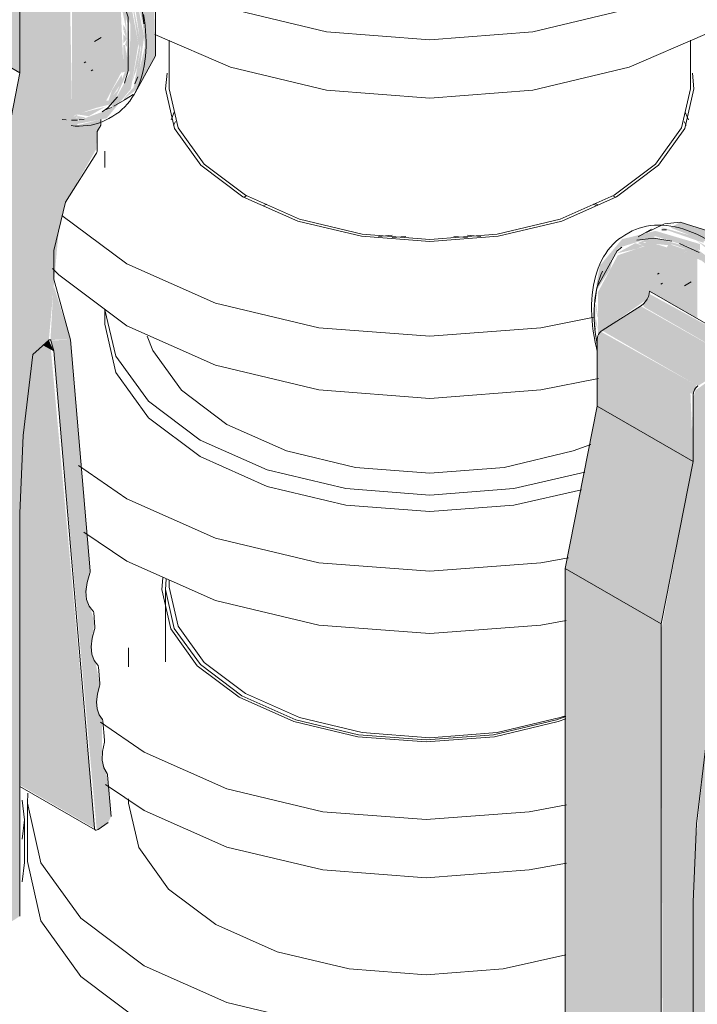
# Model space of a CAD drawing. Header units: metres. Extents: x -54598 to 1827199, y -329446 to -256744.
# Tile 331 of 474: x 203743 to 204027, y -282222 to -281808. Entities that reach past the tile are written whole.
import ezdxf

# ---------------------------------------------------------------- set-up
doc = ezdxf.new("R2010")
doc.units = ezdxf.units.M
doc.layers.add('M-EQPM', color=7, linetype='Continuous', lineweight=20)
doc.layers.add('P-PIPE', color=7, linetype='Continuous', lineweight=20)

# ---------------------------------------------------------------- blocks, each defined once
blk = doc.blocks.new('ìáß_ß_Stratos_GIGA_Wilo - Stratos GIGA 100_3-33_22-669461-AKS11')
at = {"layer": 'M-EQPM', "color": 1}
for q in [(-20026.23, 12557.97), (-20027.17, 12531.8)]:
    blk.add_line((-20026.23, 12540.01), q, dxfattribs=at)
blk.add_polyline3d([(-20027.17, 12549.77, 0), (-20026.23, 12557.97, 0), (-20027.17, 12566.18, 0)], dxfattribs=at)
blk = doc.blocks.new('Tecofi_DI6240_ Компенсатор металлический фланцевый - Компенсатор металлический фланцевый_DI 6240-V38-AKS11')
at = {"layer": 'P-PIPE', "color": 10, "lineweight": 9}
for p, q in [((-19966.96, 12654.74), (-19966.96, 12624.29)), ((-19982.46, 12630.24), (-19982.46, 12622.21)), ((-19982.46, 12566.8), (-19982.46, 12564.93))]:
    blk.add_line(p, q, dxfattribs=at)
for points in [[(-19966.7, 12659.08, 0), (-19966.96, 12654.74, 0), (-19963.23, 12638.38, 0), (-19952.29, 12623.13, 0), (-19934.89, 12610.04, 0), (-19912.21, 12599.99, 0), (-19885.81, 12593.67, 0), (-19857.46, 12591.52, 0), (-19829.12, 12593.67, 0), (-19802.71, 12599.99, 0), (-19798.73, 12601.38, 0)], [(-19798.76, 12501.21, 0), (-19825.11, 12495.22, 0), (-19857.46, 12492.76, 0), (-19889.82, 12495.22, 0), (-19919.96, 12502.43, 0), (-19945.85, 12513.89, 0), (-19965.72, 12528.84, 0), (-19978.21, 12546.25, 0), (-19982.46, 12564.93, 0)]]:
    blk.add_polyline3d(points, dxfattribs=at)
blk = doc.blocks.new('VM_Фланец_ГОСТ 332591 - VM_Фланец_ГОСТ 33259-2015 2-V39-AKS11')
at = {"layer": 'P-PIPE'}
blk.add_line((-20024.96, 12564.93), (-20024.96, 12540.43), dxfattribs=at)
for points in [[(-20024.8, 12569.12, 0), (-20024.96, 12564.93, 0), (-20019.26, 12539.9, 0), (-20002.52, 12516.57, 0), (-19975.91, 12496.54, 0), (-19941.21, 12481.18, 0), (-19900.82, 12471.51, 0), (-19857.46, 12468.22, 0), (-19814.11, 12471.51, 0), (-19798.52, 12474.41, 0)], [(-19798.52, 12449.92, 0), (-19814.11, 12447.02, 0), (-19857.46, 12443.72, 0), (-19900.82, 12447.02, 0), (-19941.21, 12456.68, 0), (-19975.91, 12472.05, 0), (-20002.52, 12492.08, 0), (-20019.26, 12515.4, 0), (-20024.96, 12540.43, 0)]]:
    blk.add_polyline3d(points, dxfattribs=at)
blk = doc.blocks.new('VM_Фланец_ГОСТ 332591 - VM_Фланец_ГОСТ 33259-2015 2-V40-AKS11')
at = {"layer": 'P-PIPE'}
for points in [[(-19798.77, 12600.35, 0), (-19801.96, 12599.24, 0), (-19828.74, 12592.84, 0), (-19857.46, 12590.65, 0), (-19886.19, 12592.84, 0), (-19912.96, 12599.24, 0), (-19935.95, 12609.42, 0), (-19953.59, 12622.7, 0), (-19964.68, 12638.15, 0), (-19968.46, 12654.74, 0), (-19968.12, 12659.69, 0)], [(-19994.25, 12598.94, 0), (-19975.91, 12586.36, 0), (-19941.21, 12570.99, 0), (-19900.82, 12561.33, 0), (-19857.46, 12558.03, 0), (-19814.11, 12561.33, 0), (-19798.52, 12564.23, 0)], [(-19798.52, 12539.73, 0), (-19814.11, 12536.83, 0), (-19857.46, 12533.54, 0), (-19900.82, 12536.83, 0), (-19941.21, 12546.49, 0), (-19975.91, 12561.86, 0), (-19992.09, 12572.72, 0)]]:
    blk.add_polyline3d(points, dxfattribs=at)
blk = doc.blocks.new('Tecofi_CB4450_Клапан обратный межфланцевый - Клапан обратный двухстворчатый межфланцевый_CB 4450-V41-AKS11')
at = {"layer": 'P-PIPE', "color": 1}
for p, q in [((-19963.62, 12849.75), (-19962.76, 12851.39)), ((-19962.76, 12851.39), (-19963.62, 12849.75)), ((-19749.06, 12851.39), (-19748.2, 12849.75)), ((-19748.2, 12849.75), (-19749.06, 12851.39)), ((-19992.41, 12838.95), (-19992.41, 12832.01)), ((-19932.79, 12820.24), (-19933.93, 12819.61)), ((-19933.93, 12819.61), (-19932.79, 12820.24)), ((-19777.85, 12819.6), (-19778.96, 12820.21)), ((-19778.96, 12820.21), (-19777.85, 12819.6)), ((-19785.25, 12816.45), (-19786.46, 12817.01)), ((-19992.41, 12772.41), (-19992.41, 12766.29))]:
    blk.add_line(p, q, dxfattribs=at)
for points in [[(-19992.4, 12772.24, 0), (-19987.76, 12752.83, 0), (-19974.12, 12733.82, 0), (-19952.43, 12717.5, 0), (-19924.16, 12704.98, 0), (-19891.24, 12697.1, 0), (-19855.91, 12694.42, 0), (-19820.58, 12697.1, 0), (-19790.78, 12703.97, 0)], [(-19792.15, 12696.61, 0), (-19820.58, 12690.16, 0), (-19855.91, 12687.48, 0), (-19891.24, 12690.16, 0), (-19924.16, 12698.04, 0), (-19952.43, 12710.56, 0), (-19974.12, 12726.88, 0), (-19987.76, 12745.89, 0), (-19992.41, 12766.29, 0)], [(-19788.23, 12715.67, 0), (-19795.66, 12712.98, 0), (-19824.72, 12706.03, 0), (-19855.91, 12703.66, 0), (-19887.1, 12706.03, 0), (-19916.16, 12712.98, 0), (-19941.12, 12724.03, 0), (-19960.27, 12738.44, 0), (-19972.3, 12755.22, 0), (-19974.57, 12761.17, 0)]]:
    blk.add_polyline3d(points, dxfattribs=at)
blk = doc.blocks.new('VM_Фланец_ГОСТ 332591 - VM_Фланец_ГОСТ 33259-2015-V42-AKS11')
at = {"layer": 'P-PIPE'}
for p, q in [((-19963.23, 12855.31), (-19964.55, 12852.09)), ((-19747.27, 12852.09), (-19748.59, 12855.31))]:
    blk.add_line(p, q, dxfattribs=at)
for points in [[(-19777.42, 12819.77, 0), (-19800.41, 12809.58, 0), (-19827.18, 12803.18, 0), (-19855.91, 12801, 0), (-19884.64, 12803.18, 0), (-19911.41, 12809.58, 0), (-19934.4, 12819.77, 0), (-19952.04, 12833.04, 0), (-19963.13, 12848.5, 0), (-19966.91, 12865.08, 0), (-19966.3, 12871.71, 0)], [(-19745.52, 12871.71, 0), (-19744.91, 12865.08, 0), (-19748.69, 12848.5, 0), (-19759.78, 12833.04, 0), (-19777.42, 12819.77, 0)], [(-20010.51, 12811.86, 0), (-19983.19, 12791.6, 0), (-19945.91, 12775.08, 0), (-19902.5, 12764.7, 0), (-19855.91, 12761.16, 0), (-19809.32, 12764.7, 0), (-19786.82, 12769.13, 0)], [(-19784.96, 12743.46, 0), (-19809.32, 12738.57, 0), (-19855.91, 12735.03, 0), (-19902.5, 12738.57, 0), (-19945.91, 12748.95, 0), (-19983.19, 12765.47, 0), (-20011.79, 12786.99, 0), (-20014.38, 12789.68, 0)]]:
    blk.add_polyline3d(points, dxfattribs=at)
blk = doc.blocks.new('VM_Фланец_ГОСТ 332591 - VM_Фланец_ГОСТ 33259-2015-V43-AKS11')
at = {"layer": 'P-PIPE'}
for p, q in [((-19925.64, 12816.14), (-19924.43, 12816.69)), ((-19787.28, 12816.65), (-19786.07, 12816.09)), ((-19871.71, 12803.58), (-19877.41, 12803.03)), ((-19834.41, 12803.03), (-19840.11, 12803.58))]:
    blk.add_line(p, q, dxfattribs=at)
for points in [[(-20003.46, 12706.78, 0), (-19983.19, 12692.8, 0), (-19945.91, 12676.29, 0), (-19902.5, 12665.9, 0), (-19855.91, 12662.36, 0), (-19809.32, 12665.9, 0), (-19797.61, 12667.97, 0)], [(-19798.64, 12641.64, 0), (-19809.32, 12639.78, 0), (-19855.91, 12636.23, 0), (-19902.5, 12639.78, 0), (-19945.91, 12650.16, 0), (-19983.19, 12666.67, 0), (-20001.18, 12678.81, 0)]]:
    blk.add_polyline3d(points, dxfattribs=at)
blk = doc.blocks.new('Tecofi_VPI4448-02_Затвор дисковый поворотный с ручкой - Затвор дисковый поворотный_VPI 4448-02-V44-AKS11')
at = {"layer": 'P-PIPE'}
for points in [[(-19985.09, 12860.34), (-19978.8, 12865.08), (-19971.15, 12879.01), (-19971.81, 12903.71), (-19981.38, 12929.71), (-19995.2, 12950.35), (-20014.3, 12966.41), (-20019.38, 12962.65), (-19998.96, 12944.3), (-19984.01, 12919.93), (-19976.8, 12895.19), (-19975.91, 12887.12), (-19975.59, 12882.87), (-19979.87, 12864.74), (-19980.38, 12865.71), (-19981.65, 12864.29), (-19984.61, 12860.88)], [(-20004.26, 12850.31), (-19991.67, 12852.76), (-19981.49, 12865.08), (-19978.31, 12884.02), (-19982.88, 12908.1), (-19994.41, 12932.05), (-20009.58, 12950.95), (-20024.41, 12962.92), (-20024.41, 12959.93), (-20004.06, 12941.66), (-19988.86, 12916.79), (-19981.64, 12891.98), (-19982.06, 12871.56), (-19990.27, 12856.62), (-20004.97, 12851.27)], [(-19980.65, 12864.29), (-19978.95, 12865.28), (-19975.91, 12887.12), (-19980.65, 12910.46), (-19991.79, 12933.53), (-20007.76, 12953.15), (-20023.09, 12964.13), (-20023.41, 12963.43), (-20003.82, 12946.48), (-19988.81, 12924.37), (-19980.07, 12901.83), (-19977.18, 12882.44), (-19980.5, 12865.08)], [(-20006.17, 12853.68), (-19992.88, 12858.25), (-19984.61, 12873.75), (-19985.71, 12898.54), (-19995.28, 12923.45), (-20009.58, 12943.67), (-20026.32, 12957.75), (-20026.32, 12931.77), (-20006.17, 12919.05), (-20006.17, 12855.14)], [(-20028.09, 12871.82), (-20028.29, 12900.07), (-20068.39, 12923.23), (-20068.39, 12895.09), (-20028.29, 12871.93)], [(-20013.87, 12754.96), (-20015.95, 12759.44), (-20018.18, 12757.45), (-20015.27, 12755.77)], [(-19996.83, 12554.44), (-20015.08, 12755.66), (-20018.18, 12757.45), (-20022.69, 12753.42), (-20026.74, 12719.47), (-20028.09, 12686.77), (-20028.09, 12572.49), (-20024.01, 12570.14)], [(-19996.58, 12553.8), (-19996.83, 12554.44), (-19996.75, 12553.9)]]:
    blk.add_hatch(color=37, dxfattribs=at).paths.add_polyline_path(points)
h = blk.add_hatch(color=37, dxfattribs=at)
h.paths.add_polyline_path([(-19981.64, 12872.33), (-19982.71, 12898.49), (-19992.43, 12924.23), (-20008.96, 12946.93), (-20006.17, 12943.1), (-19989.88, 12916.79), (-19982.66, 12891.98), (-19982.66, 12872.69)])
h.paths.add_polyline_path([(-20016.03, 12951.59), (-20019.96, 12955.61), (-20019.6, 12954.6), (-20017.04, 12952.44)])
h.paths.add_polyline_path([(-20020.8, 12955.61), (-20024.01, 12958.91), (-20022.97, 12957.42), (-20021.11, 12955.87)])
h = blk.add_hatch(color=37, dxfattribs=at)
h.paths.add_polyline_path([(-20004.04, 12854.41), (-19999.18, 12853.63), (-19992.22, 12857.6), (-20002.18, 12855.05), (-20003.51, 12854.6)])
h.paths.add_polyline_path([(-20006.11, 12852.67), (-20003.66, 12853.23), (-20004.76, 12853.95), (-20006.11, 12852.84)])
h.paths.add_polyline_path([(-19990.92, 12859.41), (-19985, 12868.4), (-19985.38, 12871.07), (-19989.45, 12864.48), (-19990.89, 12860.18)])
h.paths.add_polyline_path([(-19984.61, 12884.28), (-19983.02, 12886.14), (-19984.61, 12888.07), (-19984.61, 12884.99)])
h.paths.add_polyline_path([(-19984.61, 12878.78), (-19983.28, 12878.97), (-19983.94, 12883.6), (-19984.61, 12883.6), (-19984.61, 12878.97)])
h.paths.add_polyline_path([(-19984.61, 12889.77), (-19983.46, 12889.99), (-19984.61, 12891.98)])
h.paths.add_polyline_path([(-19986.68, 12901.41), (-19985.95, 12902.95), (-19988.17, 12907.16), (-19988.56, 12907), (-19986.76, 12901.64)])
h.paths.add_polyline_path([(-19988.74, 12907.56), (-19988.88, 12910.75), (-19989.42, 12909.57), (-19988.86, 12907.91)])
h.paths.add_polyline_path([(-19993.99, 12923.69), (-20004.28, 12937.18), (-20001.04, 12932.08), (-19994.15, 12923.8)])
h.paths.add_polyline_path([(-20007.76, 12942.15), (-20010.47, 12946.05), (-20022.03, 12955.61), (-20018.99, 12951.59), (-20007.85, 12942.22)])
h = blk.add_hatch(color=37, dxfattribs=at)
h.paths.add_polyline_path([(-19996.6, 12856.97), (-19989, 12858.93), (-19982.66, 12872.69), (-19983.72, 12898.49), (-19993.37, 12923.92), (-20009.58, 12946.16), (-20008.51, 12943.9), (-20004.45, 12937.18), (-20003.92, 12938.48), (-19999.78, 12932.65), (-19992.84, 12919.75), (-19988.65, 12910.4), (-19988.29, 12909.21), (-19988.1, 12907.11), (-19986.51, 12905.22), (-19983.46, 12889.99), (-19984.53, 12889.58), (-19983.24, 12885.89), (-19983.94, 12883.6), (-19983.08, 12882.75), (-19983.28, 12878.97), (-19984.61, 12878.78), (-19985.35, 12871.94), (-19983.97, 12872.33), (-19987.08, 12864.47), (-19990.89, 12860.18), (-19991.81, 12860.18), (-19994.15, 12857.81), (-19995.8, 12857.24)])
h.paths.add_polyline_path([(-19980.86, 12868.35), (-19978.69, 12874.57), (-19977.25, 12883.85), (-19982.4, 12909.57), (-19993.75, 12932.9), (-20008.51, 12951.41), (-20006.51, 12948.38), (-19989.72, 12923.85), (-19981.08, 12901.65), (-19978.11, 12882.73), (-19980.65, 12869.45)])
h.paths.add_polyline_path([(-19976.8, 12892.83), (-19977.17, 12899.59), (-19977.64, 12898.14), (-19976.94, 12893.68)])
h.paths.add_polyline_path([(-19981.43, 12912.24), (-19986.95, 12926.32), (-19986.07, 12922.96), (-19981.54, 12912.51)])
h = blk.add_hatch(color=37, dxfattribs=at)
h.paths.add_polyline_path([(-20004.04, 12854.41), (-20004.04, 12852.73), (-20005.8, 12853.28), (-20004.68, 12854)])
h.paths.add_polyline_path([(-20039.4, 12510.11), (-20028.09, 12517.46), (-20028.09, 12686.77), (-20025.76, 12727.63), (-20022.69, 12753.42), (-20015.92, 12759.86), (-20011.79, 12805.65), (-20008.68, 12817.77), (-19996.04, 12839.77), (-19995.7, 12847.17), (-19994.15, 12851.3), (-19994.67, 12852.18), (-20003.91, 12849.84), (-20004.04, 12851.89), (-20000.45, 12853.13), (-20005.39, 12853.95), (-20006.17, 12854.41), (-20007.31, 12916.51), (-20009.58, 12914.09), (-20027.1, 12901.73), (-20028.09, 12897.67), (-20028.29, 12870.8), (-20041.52, 12803.56), (-20040.5, 12510.74), (-20039.57, 12510.21)])
h.paths.add_polyline_path([(-19995.29, 12553.86), (-19991.07, 12556.75), (-19989.79, 12559.27), (-19991.71, 12577.71), (-19993.57, 12582.92), (-19993.57, 12600.04), (-19995.62, 12604.55), (-19995.51, 12610.94), (-19994.54, 12615.17), (-19996.38, 12624.06), (-19997.85, 12627.52), (-19997.73, 12634.21), (-19996.83, 12641.13), (-19998.57, 12647.13), (-20000.07, 12650.49), (-19999.91, 12657.61), (-19998.57, 12662.61), (-20006.82, 12759.71), (-20015.08, 12759.37), (-20013.74, 12753.42), (-19995.86, 12554.07)])
h.paths.add_polyline_path([(-20015.27, 12759.63), (-20006.82, 12759.71), (-20013.96, 12782.64), (-20015.26, 12759.71)])
at = {"layer": 'P-PIPE', "color": 1}
for p, q in [((-20028.09, 12899.96), (-20028.09, 12871.82)), ((-20028.09, 12871.82), (-20068.39, 12895.09)), ((-19996.8, 12884.99), (-19993.91, 12886.65)), ((-20001.09, 12876.09), (-20000.38, 12876.49)), ((-20028.09, 12871.82), (-20041.52, 12803.56)), ((-19998.19, 12872.69), (-19997.48, 12873.1)), ((-19979.86, 12867.23), (-19978.5, 12870.18)), ((-19984.1, 12860.55), (-19980.51, 12862.78)), ((-19988.66, 12857.82), (-19983, 12861.08)), ((-19993.08, 12855.9), (-19989.63, 12857.29)), ((-19990.77, 12852.65), (-19989.07, 12853.63)), ((-20008.65, 12852.08), (-20010.35, 12852.29)), ((-20006.48, 12851.96), (-20003.92, 12852.02)), ((-20003.18, 12852.09), (-20001.16, 12852.39)), ((-19995.7, 12847.17), (-19994.15, 12849.85)), ((-19994.15, 12849.85), (-19994.15, 12852.28)), ((-19995.66, 12839.21), (-19995.7, 12847.17)), ((-20008.89, 12817.44), (-19996.14, 12837.69)), ((-20013.88, 12797.2), (-20008.89, 12817.44)), ((-20013.82, 12785.11), (-20013.88, 12797.2)), ((-20006.82, 12759.71), (-20013.82, 12785.11)), ((-20022.69, 12753.42), (-20015.95, 12759.44)), ((-20015.08, 12759.37), (-20013.87, 12754.96)), ((-19998.57, 12662.61), (-20006.82, 12759.71)), ((-20013.87, 12754.96), (-20018.18, 12757.45)), ((-20013.87, 12754.96), (-19996.83, 12554.44)), ((-20028.09, 12517.46), (-20028.09, 12686.77)), ((-19996.56, 12638.91), (-19997.07, 12645.01)), ((-19994.54, 12615.17), (-19995.14, 12622.22)), ((-19992.52, 12591.39), (-19993.2, 12599.46)), ((-19989.79, 12559.27), (-19991.27, 12576.74)), ((-20028.09, 12571.96), (-19996.42, 12553.67)), ((-19995.29, 12553.86), (-19991.07, 12556.75))]:
    blk.add_line(p, q, dxfattribs=at)
for points in [[(-19979.69, 12863.45, 0), (-19971.15, 12879.01, 0), (-19971.15, 12901.75, 0), (-19979.69, 12927.18, 0), (-19995.1, 12950.26, 0), (-20014.3, 12966.41, 0)], [(-19989.07, 12853.63, 0), (-19987.74, 12854.46, 0), (-19986.46, 12855.39, 0), (-19985.25, 12856.4, 0), (-19984.09, 12857.51, 0), (-19983, 12858.7, 0), (-19981.98, 12859.97, 0), (-19981.02, 12861.33, 0), (-19980.13, 12862.76, 0), (-19979.31, 12864.27, 0), (-19978.56, 12865.85, 0), (-19977.88, 12867.5, 0), (-19977.28, 12869.22, 0), (-19976.75, 12871, 0), (-19976.29, 12872.85, 0), (-19975.91, 12874.75, 0), (-19975.6, 12876.72, 0), (-19975.36, 12878.73, 0), (-19975.2, 12880.79, 0), (-19975.12, 12882.9, 0), (-19975.11, 12885.05, 0), (-19975.17, 12887.24, 0), (-19975.31, 12889.47, 0), (-19975.53, 12891.74, 0), (-19975.81, 12894.03, 0), (-19976.17, 12896.34, 0)], [(-19984.21, 12867.52, 0), (-19982.66, 12872.69, 0), (-19982.66, 12895.32, 0), (-19991.16, 12920.61, 0), (-20006.48, 12943.56, 0), (-20025.58, 12959.62, 0)], [(-19975.98, 12892.39, 0), (-19976.8, 12898.49, 0), (-19977.83, 12903.37, 0)], [(-19993.53, 12855.43, 0), (-19991.16, 12857.22, 0), (-19987.16, 12861.78, 0)], [(-19990.77, 12852.65, 0), (-19992.16, 12851.91, 0), (-19993.6, 12851.27, 0), (-19995.09, 12850.72, 0), (-19996.62, 12850.28, 0), (-19998.19, 12849.93, 0), (-19999.81, 12849.68, 0), (-20001.46, 12849.52, 0), (-20003.15, 12849.47, 0), (-20004.86, 12849.51, 0), (-20006.61, 12849.66, 0)], [(-19996.14, 12837.69, 0), (-19995.94, 12838.07, 0), (-19995.78, 12838.46, 0), (-19995.69, 12838.84, 0), (-19995.66, 12839.21, 0)], [(-20015.95, 12759.44, 0), (-20015.77, 12759.58, 0), (-20015.58, 12759.66, 0), (-20015.41, 12759.68, 0), (-20015.27, 12759.63, 0), (-20015.15, 12759.53, 0), (-20015.08, 12759.37, 0)], [(-20028.09, 12686.77, 0), (-20026.74, 12719.47, 0), (-20022.69, 12753.42, 0)], [(-19997.4, 12645.72, 0), (-19999.07, 12647.73, 0), (-20000.07, 12650.49, 0), (-20000.36, 12653.85, 0), (-19999.91, 12657.61, 0), (-19998.74, 12661.56, 0)], [(-19998.74, 12661.56, 0), (-19998.63, 12661.92, 0), (-19998.57, 12662.28, 0), (-19998.57, 12662.61, 0)], [(-19997.07, 12645.01, 0), (-19997.13, 12645.3, 0), (-19997.24, 12645.54, 0), (-19997.4, 12645.72, 0)], [(-19996.71, 12637.92, 0), (-19996.61, 12638.26, 0), (-19996.56, 12638.6, 0), (-19996.56, 12638.91, 0)], [(-19995.43, 12622.9, 0), (-19996.94, 12624.88, 0), (-19997.85, 12627.52, 0), (-19998.11, 12630.68, 0), (-19997.73, 12634.21, 0), (-19996.71, 12637.92, 0)], [(-19995.14, 12622.22, 0), (-19995.19, 12622.49, 0), (-19995.29, 12622.72, 0), (-19995.43, 12622.9, 0)], [(-19993.47, 12600.11, 0), (-19994.8, 12602.05, 0), (-19995.62, 12604.55, 0), (-19995.87, 12607.51, 0), (-19995.55, 12610.79, 0), (-19994.67, 12614.25, 0)], [(-19994.67, 12614.25, 0), (-19994.58, 12614.57, 0), (-19994.54, 12614.88, 0), (-19994.54, 12615.17, 0)], [(-19993.2, 12599.46, 0), (-19993.25, 12599.71, 0), (-19993.34, 12599.93, 0), (-19993.47, 12600.11, 0)], [(-19991.5, 12577.36, 0), (-19992.9, 12579.78, 0), (-19993.57, 12582.92, 0), (-19993.47, 12586.58, 0), (-19992.62, 12590.54, 0)], [(-19992.62, 12590.54, 0), (-19992.53, 12590.98, 0), (-19992.52, 12591.39, 0)], [(-19991.27, 12576.74, 0), (-19991.35, 12577.09, 0), (-19991.5, 12577.36, 0)], [(-19996.83, 12554.44, 0), (-19996.75, 12554.07, 0), (-19996.58, 12553.8, 0), (-19996.32, 12553.63, 0), (-19996.01, 12553.58, 0), (-19995.66, 12553.66, 0), (-19995.29, 12553.86, 0)]]:
    blk.add_polyline3d(points, dxfattribs=at)
blk = doc.blocks.new('VM_Фланец_ГОСТ 332591 - VM_Фланец_ГОСТ 33259-2015-V46-AKS11')
at = {"layer": 'P-PIPE'}
for p, q in [((-20018.03, 13006.77), (-20023.39, 12983.99)), ((-20023.41, 12982.45), (-20023.41, 12969.27)), ((-19688.41, 12961.98), (-19688.41, 12982.45)), ((-19737.47, 12914.07), (-19734.81, 12915.65))]:
    blk.add_line(p, q, dxfattribs=at)
for points in [[(-19693.47, 12958.86, 0), (-19688.41, 12982.45, 0), (-19693.79, 13006.77, 0)], [(-19756.72, 12953.7, 0), (-19759.78, 12950.41, 0), (-19777.42, 12937.14, 0)], [(-19777.42, 12937.14, 0), (-19800.41, 12926.95, 0), (-19827.18, 12920.55, 0), (-19855.91, 12918.37, 0), (-19876.47, 12919.48, 0)], [(-19974.98, 12914.44, 0), (-19974.35, 12914.07, 0), (-19939.66, 12898.7, 0), (-19899.26, 12889.04, 0), (-19855.91, 12885.75, 0), (-19812.56, 12889.04, 0), (-19772.16, 12898.7, 0), (-19737.47, 12914.07, 0)], [(-19740.33, 12887.97, 0), (-19772.16, 12874.21, 0), (-19812.56, 12864.55, 0), (-19855.91, 12861.25, 0), (-19899.26, 12864.55, 0), (-19939.66, 12874.21, 0), (-19971.48, 12887.96, 0)]]:
    blk.add_polyline3d(points, dxfattribs=at)
blk = doc.blocks.new('Tecofi_VPI4448-02_Затвор дисковый поворотный с ручкой - Затвор дисковый поворотный_VPI 4448-02-V62-AKS11')
at = {"layer": 'P-PIPE'}
for points in [[(-19737.12, 12799.84), (-19731.46, 12803.11), (-19750.66, 12809.13), (-19754.72, 12806.79), (-19737.41, 12799.93)], [(-19740.94, 12800.43), (-19740.57, 12801.87), (-19758.36, 12806.89), (-19758.8, 12806.64), (-19741.57, 12800.65)], [(-19785.19, 12761.48), (-19783.54, 12763.53), (-19764.6, 12776.74), (-19763.63, 12780.11), (-19743.48, 12768.47), (-19743.48, 12794.46), (-19762.04, 12800.28), (-19776.93, 12795.17), (-19785.19, 12779.8), (-19785.19, 12761.95)], [(-19726.68, 12750.83), (-19724.99, 12752.42), (-19723.33, 12756.84), (-19763.74, 12779.02), (-19766.19, 12774.72), (-19766.1, 12773.59), (-19726.73, 12750.86)], [(-19743.24, 12740.26), (-19726.73, 12750.86), (-19767.35, 12773.86), (-19783.54, 12763.53), (-19743.48, 12740.4)], [(-19745.25, 12736.66), (-19743.76, 12739.85), (-19744.25, 12740.85), (-19784.07, 12763.12), (-19785.48, 12759.89), (-19746.41, 12737.33)], [(-19745.25, 12708.52), (-19746.41, 12737.33), (-19785.55, 12759.93), (-19785.55, 12731.79), (-19746.41, 12709.19)], [(-19758.68, 12640.26), (-19745.25, 12708.52), (-19785.55, 12731.79), (-19798.99, 12663.53), (-19762.63, 12642.54)], [(-19758.68, 12348.04), (-19758.68, 12640.26), (-19798.99, 12663.53), (-19798.99, 12371.31), (-19778.46, 12359.45)], [(-19713.99, 12391.14), (-19732.24, 12592.36), (-19735.34, 12594.15), (-19739.84, 12590.12), (-19744.26, 12547.36), (-19745.25, 12523.47), (-19745.25, 12409.19), (-19729.34, 12400.01)]]:
    blk.add_hatch(color=37, dxfattribs=at).paths.add_polyline_path(points)
h = blk.add_hatch(color=37, dxfattribs=at)
h.paths.add_polyline_path([(-19786.1, 12761.64), (-19786.6, 12779.5), (-19787.4, 12769.94), (-19786.24, 12762.51)])
h.paths.add_polyline_path([(-19785.97, 12782.34), (-19776.67, 12798.29), (-19761.08, 12803.18), (-19742.38, 12797.32), (-19742.38, 12799.9), (-19761.08, 12805.43), (-19775.09, 12801.96), (-19784.42, 12790.9), (-19785.68, 12783.95)])
h = blk.add_hatch(color=37, dxfattribs=at)
h.paths.add_polyline_path([(-19785.19, 12763.64), (-19786.01, 12768.11), (-19786.6, 12767.38), (-19785.55, 12764.61)])
h.paths.add_polyline_path([(-19785.19, 12769.14), (-19786.02, 12774.55), (-19786.41, 12774.51), (-19785.55, 12769.55)])
h.paths.add_polyline_path([(-19785.68, 12780.66), (-19780.14, 12789.31), (-19778.99, 12793.8), (-19783.12, 12788.04), (-19785.28, 12782.1)])
h.paths.add_polyline_path([(-19777.28, 12795.99), (-19769, 12797.89), (-19766.1, 12799.16), (-19769.56, 12800.27), (-19776.93, 12796.26)])
h.paths.add_polyline_path([(-19748.95, 12796.17), (-19747.54, 12797.32), (-19755.54, 12799.91), (-19756.32, 12798.48), (-19751.98, 12797.12)])
h.paths.add_polyline_path([(-19765.76, 12799), (-19762.92, 12800.82), (-19766.01, 12800.28)])
h = blk.add_hatch(color=37, dxfattribs=at)
h.paths.add_polyline_path([(-19765.76, 12799), (-19766.1, 12800.78), (-19763.77, 12800.28)])
h.paths.add_polyline_path([(-19738.01, 12789.86), (-19737.89, 12791.6), (-19737.12, 12792.31), (-19737.96, 12793.6), (-19743.48, 12797.66), (-19762.92, 12803.01), (-19768.52, 12800.28), (-19765.76, 12799), (-19761.08, 12799.98), (-19756.32, 12799.46), (-19753.84, 12799.67), (-19748.87, 12797.94), (-19747.92, 12796.93), (-19748.95, 12796.17), (-19741.57, 12792.85), (-19738.08, 12789.92)])
h.paths.add_polyline_path([(-19737.12, 12796.03), (-19737.12, 12797.34), (-19743.77, 12801.41), (-19741.57, 12799.62), (-19737.96, 12796.71)])
h = blk.add_hatch(color=37, dxfattribs=at)
h.paths.add_polyline_path([(-19721.2, 12691.11), (-19721.2, 12689.43), (-19722.95, 12689.98), (-19721.84, 12690.7)])
h.paths.add_polyline_path([(-19756.56, 12346.81), (-19745.25, 12354.16), (-19744.26, 12547.36), (-19743.89, 12556.17), (-19739.84, 12590.12), (-19733.07, 12596.56), (-19728.95, 12642.35), (-19726.05, 12654.14), (-19713.3, 12674.39), (-19712.09, 12685.2), (-19711.31, 12688), (-19711.82, 12688.88), (-19721.07, 12686.54), (-19721.2, 12688.59), (-19717.6, 12689.83), (-19722.55, 12690.65), (-19723.33, 12691.11), (-19724.47, 12753.21), (-19726.73, 12750.79), (-19744.23, 12738.49), (-19745.25, 12735.2), (-19746.41, 12702.61), (-19758.68, 12637.5), (-19757.66, 12347.44), (-19756.84, 12346.97)])
h.paths.add_polyline_path([(-19712.45, 12390.56), (-19708.22, 12393.45), (-19706.95, 12395.97), (-19708.86, 12414.41), (-19710.72, 12419.62), (-19710.72, 12436.74), (-19712.77, 12441.25), (-19712.67, 12447.64), (-19711.7, 12451.87), (-19713.54, 12460.76), (-19715, 12464.22), (-19714.89, 12470.91), (-19713.99, 12477.83), (-19715.73, 12483.83), (-19717.23, 12487.19), (-19717.06, 12494.31), (-19715.73, 12499.31), (-19724.18, 12596.4), (-19732.24, 12596.08), (-19730.89, 12590.12), (-19713.02, 12390.77)])
h.paths.add_polyline_path([(-19732.42, 12596.33), (-19724.27, 12597.46), (-19731.11, 12619.35), (-19732.42, 12596.41)])
at = {"layer": 'P-PIPE', "color": 1}
for p, q in [((-19757.61, 12808.28), (-19764.92, 12804.77)), ((-19772.25, 12804.68), (-19773.95, 12803.7)), ((-19762.76, 12806.21), (-19768.41, 12802.94)), ((-19756.5, 12805.87), (-19758.4, 12805.83)), ((-19742.74, 12796.32), (-19751.04, 12800.2)), ((-19759.59, 12787.66), (-19760.3, 12787.25)), ((-19758.1, 12783.45), (-19758.81, 12783.04)), ((-19746.07, 12783.98), (-19748.96, 12782.31)), ((-19723.33, 12756.84), (-19763.63, 12780.11)), ((-19783.54, 12763.53), (-19766.98, 12774.1)), ((-19786.51, 12765.34), (-19786.37, 12763.95)), ((-19785.94, 12760.67), (-19785.66, 12758.95)), ((-19785.55, 12731.79), (-19785.55, 12759.93)), ((-19745.25, 12736.66), (-19745.25, 12708.52)), ((-19798.99, 12663.53), (-19785.55, 12731.79)), ((-19745.25, 12708.52), (-19785.55, 12731.79)), ((-19745.25, 12708.52), (-19758.68, 12640.26)), ((-19798.99, 12371.31), (-19798.99, 12663.53)), ((-19758.68, 12640.26), (-19798.99, 12663.53)), ((-19758.68, 12640.26), (-19758.68, 12348.04)), ((-19745.25, 12354.16), (-19745.25, 12523.47))]:
    blk.add_line(p, q, dxfattribs=at)
for points in [[(-19772.25, 12804.68, 0), (-19770.86, 12805.42, 0), (-19769.42, 12806.06, 0), (-19767.93, 12806.61, 0), (-19766.4, 12807.05, 0), (-19764.82, 12807.4, 0), (-19763.21, 12807.65, 0), (-19761.56, 12807.81, 0), (-19759.87, 12807.86, 0), (-19758.16, 12807.81, 0), (-19756.41, 12807.67, 0), (-19754.64, 12807.43, 0), (-19752.85, 12807.1, 0), (-19751.04, 12806.66, 0), (-19749.21, 12806.14, 0), (-19747.37, 12805.52, 0), (-19745.52, 12804.81, 0), (-19743.66, 12804, 0), (-19741.79, 12803.11, 0), (-19739.92, 12802.13, 0), (-19738.74, 12801.46, 0)], [(-19731.46, 12803.11, 0), (-19750.66, 12809.13, 0), (-19757.28, 12808.36, 0)], [(-19773.95, 12803.7, 0), (-19775.28, 12802.86, 0), (-19776.56, 12801.94, 0), (-19777.77, 12800.92, 0), (-19778.93, 12799.82, 0), (-19780.02, 12798.63, 0), (-19781.04, 12797.36, 0), (-19782, 12796, 0), (-19782.89, 12794.57, 0), (-19783.71, 12793.06, 0), (-19784.46, 12791.48, 0), (-19785.13, 12789.83, 0), (-19785.74, 12788.11, 0), (-19786.27, 12786.33, 0), (-19786.73, 12784.48, 0), (-19787.11, 12782.57, 0), (-19787.42, 12780.61, 0), (-19787.65, 12778.6, 0), (-19787.81, 12776.54, 0), (-19787.9, 12774.43, 0), (-19787.91, 12772.28, 0), (-19787.84, 12770.08, 0), (-19787.71, 12767.86, 0), (-19787.49, 12765.59, 0), (-19787.21, 12763.3, 0), (-19786.85, 12760.99, 0), (-19786.41, 12758.65, 0), (-19785.91, 12756.29, 0), (-19785.55, 12754.82, 0)], [(-19754.15, 12801.17, 0), (-19761.84, 12802.32, 0), (-19768.86, 12801.49, 0)], [(-19775.23, 12798.55, 0), (-19777.16, 12797.05, 0), (-19785.66, 12781.58, 0), (-19786.6, 12775.16, 0)], [(-19783.38, 12788.5, 0), (-19784.04, 12786.92, 0), (-19784.64, 12785.29, 0), (-19785.17, 12783.59, 0), (-19785.62, 12781.84, 0), (-19786, 12780.03, 0), (-19786.31, 12778.18, 0), (-19786.55, 12776.27, 0), (-19786.72, 12774.32, 0), (-19786.82, 12772.33, 0), (-19786.84, 12770.3, 0), (-19786.8, 12768.23, 0), (-19786.68, 12766.13, 0), (-19786.5, 12764, 0), (-19786.24, 12761.84, 0), (-19785.92, 12759.66, 0), (-19785.55, 12757.59, 0)], [(-19766.98, 12774.1, 0), (-19766.1, 12774.79, 0), (-19765.29, 12775.69, 0), (-19764.6, 12776.74, 0), (-19764.07, 12777.87, 0), (-19763.74, 12779.02, 0), (-19763.63, 12780.11, 0)], [(-19785.55, 12759.93, 0), (-19785.48, 12760.58, 0), (-19785.29, 12761.27, 0), (-19784.97, 12761.95, 0), (-19784.55, 12762.58, 0), (-19784.07, 12763.12, 0), (-19783.54, 12763.53, 0)], [(-19743.24, 12740.26, 0), (-19743.76, 12739.85, 0), (-19744.25, 12739.31, 0), (-19744.66, 12738.68, 0), (-19744.98, 12738, 0), (-19745.18, 12737.31, 0), (-19745.25, 12736.66, 0)], [(-19745.25, 12523.47, 0), (-19743.89, 12556.17, 0), (-19739.84, 12590.12, 0)]]:
    blk.add_polyline3d(points, dxfattribs=at)
blk = doc.blocks.new('fasdfsf')
at = {"layer": 'P-PIPE', "color": 1}
for p, q in [((438854.14, 104217.09), (438854.14, 104196.56)), ((439073.14, 104196.56), (439073.14, 104217.09)), ((438953.59, 104134.58), (438947.84, 104134.18)), ((438979.44, 104134.18), (438973.69, 104134.58)), ((438854.14, 103990.27), (438854.14, 103987.11))]:
    blk.add_line(p, q, dxfattribs=at)
for points in [[(438886.21, 104151.85, 0), (438868.81, 104164.95, 0), (438857.87, 104180.19, 0), (438854.14, 104196.56, 0)], [(439073.14, 104196.56, 0), (439069.41, 104180.19, 0), (439058.47, 104164.95, 0), (439041.07, 104151.85, 0)], [(438991.98, 104135.49, 0), (438963.64, 104133.34, 0), (438935.3, 104135.49, 0), (438908.89, 104141.81, 0), (438886.21, 104151.85, 0)], [(439041.07, 104151.85, 0), (439018.39, 104141.81, 0), (438991.98, 104135.49, 0)], [(438886.21, 103942.41, 0), (438868.81, 103955.5, 0), (438857.87, 103970.75, 0), (438854.14, 103987.11, 0)], [(438991.98, 103926.05, 0), (438963.64, 103923.89, 0), (438935.3, 103926.05, 0), (438908.89, 103932.36, 0), (438886.21, 103942.41, 0)], [(439020.73, 103933.16, 0), (439018.39, 103932.36, 0), (438991.98, 103926.05, 0)]]:
    blk.add_polyline3d(points, dxfattribs=at)
at = {"layer": 'M-EQPM', "color": 1}
blk.add_blockref('ìáß_ß_Stratos_GIGA_Wilo - Stratos GIGA 100_3-33_22-669461-AKS11', (458819.55, 91331.47), dxfattribs=at)
at = {"layer": 'P-PIPE', "color": 1}
for name in ['Tecofi_VPI4448-02_Затвор дисковый поворотный с ручкой - Затвор дисковый поворотный_VPI 4448-02-V44-AKS11', 'Tecofi_VPI4448-02_Затвор дисковый поворотный с ручкой - Затвор дисковый поворотный_VPI 4448-02-V62-AKS11', 'Tecofi_CB4450_Клапан обратный межфланцевый - Клапан обратный двухстворчатый межфланцевый_CB 4450-V41-AKS11', 'Tecofi_DI6240_ Компенсатор металлический фланцевый - Компенсатор металлический фланцевый_DI 6240-V38-AKS11']:
    blk.add_blockref(name, (458819.55, 91331.47), dxfattribs=at)
at = {"layer": 'P-PIPE'}
for name in ['VM_Фланец_ГОСТ 332591 - VM_Фланец_ГОСТ 33259-2015-V46-AKS11', 'VM_Фланец_ГОСТ 332591 - VM_Фланец_ГОСТ 33259-2015-V42-AKS11', 'VM_Фланец_ГОСТ 332591 - VM_Фланец_ГОСТ 33259-2015-V43-AKS11', 'VM_Фланец_ГОСТ 332591 - VM_Фланец_ГОСТ 33259-2015 2-V40-AKS11', 'VM_Фланец_ГОСТ 332591 - VM_Фланец_ГОСТ 33259-2015 2-V39-AKS11']:
    blk.add_blockref(name, (458819.55, 91331.47), dxfattribs=at)

msp = doc.modelspace()

# ---------------------------------------------------------------- block references
at = {"color": 5, "lineweight": 30}
msp.add_blockref('fasdfsf', (-235048.77, -386034.09), dxfattribs=at)

doc.saveas('drawing.dxf')
